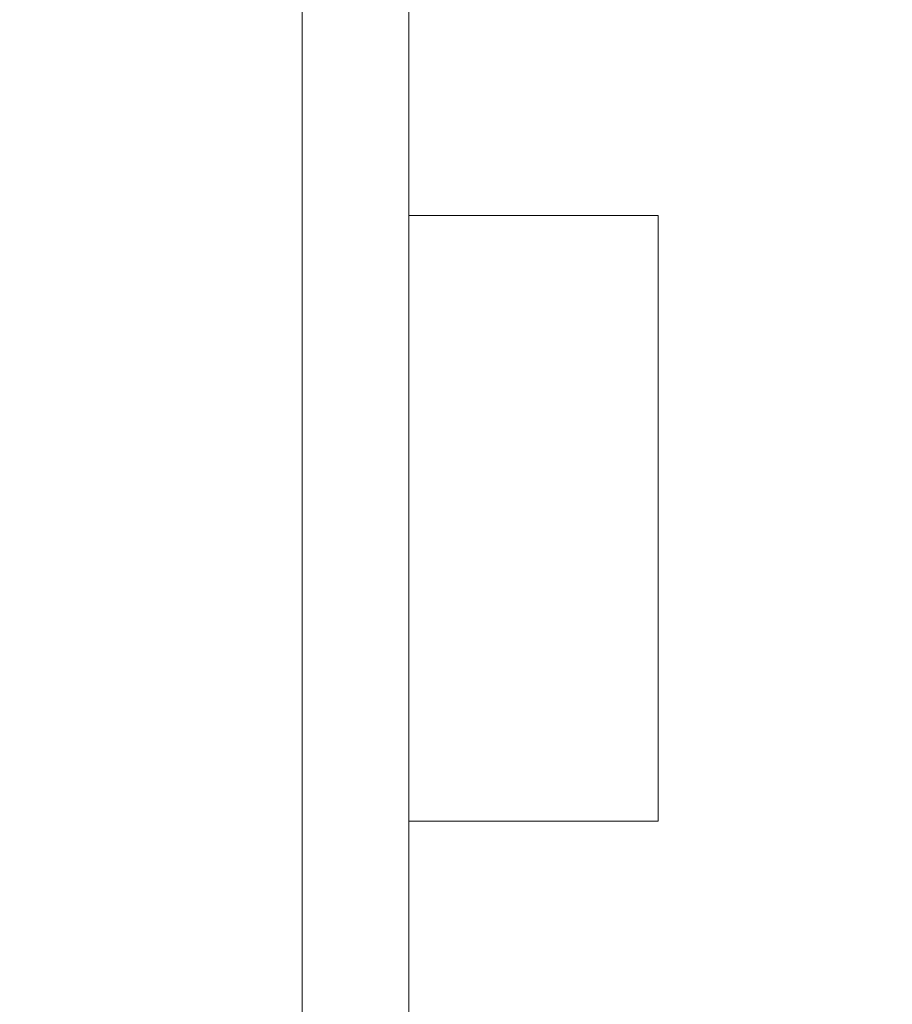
# Model space of a CAD drawing. Header units: metres. Extents: x -4 to 99, y -11 to 17.
# Tile 328 of 656: x 27.136 to 27.381, y 11.624 to 11.901. Entities that reach past the tile are written whole.
import ezdxf

# ---------------------------------------------------------------- set-up
doc = ezdxf.new("R2010")
doc.units = ezdxf.units.M
doc.header["$MEASUREMENT"] = 0
doc.linetypes.add('Wipeout_Contour', pattern=[1, 0, -1])
doc.layers.add('152 - Bemaßung_ Beschriftung.Ausbau', color=7, linetype='Continuous')
doc.layers.add('701 - Einrichtung.Möbel', color=7, linetype='Continuous')
doc.styles.add('ERSTELLTER_STIL_2', font='txt')
doc.dimstyles.new('ERSTELLTER_STIL__2', dxfattribs={"dimtxt": 0.1, "dimasz": 0.0532, "dimexe": 0.18, "dimexo": 0.0625, "dimgap": 0, "dimtad": 1, "dimtih": 1, "dimtoh": 1, "dimzin": 0, "dimdsep": 46, "dimtxsty": 'ERSTELLTER_STIL_2', "dimblk": 'ARROWHEAD_2', "dimblk1": 'ARROWHEAD_2', "dimblk2": 'ARROWHEAD_2', "dimcen": 0.09, "dimse1": 1, "dimse2": 1, "dimclrd": 7, "dimclre": 7, "dimclrt": 7, "dimazin": 0, "dimtfac": 1, "dimtdec": 4, "dimtmove": 0, "dimatfit": 3, "dimfxl": 1, "dimtolj": 1, "dimtzin": 0, "dimarcsym": 0})

# ---------------------------------------------------------------- blocks, each defined once
blk = doc.blocks.new('*D275')
at = {"layer": '152 - Bemaßung_ Beschriftung.Ausbau', "color": 7, "linetype": 'Continuous', "lineweight": 5}
for p, q in [((25.82002, 15.3025), (25.82002, 15.4075)), ((29.23003, 15.3025), (29.23003, 15.4075)), ((25.84023, 15.39), (25.79982, 15.32)), ((29.25023, 15.39), (29.20982, 15.32)), ((25.82002, 15.355), (29.23003, 15.355))]:
    blk.add_line(p, q, dxfattribs=at)
at = {"layer": '152 - Bemaßung_ Beschriftung.Ausbau', "color": 7, "lineweight": 5, "char_height": 0.1, "attachment_point": 7, "style": 'ERSTELLTER_STIL_2'}
for s, insert in [('\\A1;{\\pql;\\fArial|b0|i0|c0|p38;3,41}', (27.31611, 15.375)), ('\\A1;{\\pql;\\fArial|b0|i0|c0|p38;17}', (29.05802, 15.375))]:
    blk.add_mtext(s, dxfattribs=dict(at, insert=insert))
blk = doc.blocks.new('ARROWHEAD_2')
at = {"color": 0, "linetype": 'Continuous', "lineweight": 0}
for p, q in [((-0.3781, -0.655), (0.3781, 0.655)), ((0, 0), (-1, 0))]:
    blk.add_line(p, q, dxfattribs=at)

msp = doc.modelspace()

# ---------------------------------------------------------------- wipeouts: each hides what was drawn before it
at = {"color": 254, "linetype": 'Wipeout_Contour', "lineweight": 0, "ltscale": 118.347443}
msp.add_wipeout([(27.52503, 12.6), (26.72503, 12.6), (26.72503, 11), (27.52503, 11)], dxfattribs=at).dxf.layer = '701 - Einrichtung.Möbel'

# ---------------------------------------------------------------- next in the draw order: wipeouts: each hides what was drawn before it
at = {"color": 254, "linetype": 'Wipeout_Contour', "lineweight": 0, "ltscale": 118.661799}
msp.add_wipeout([(27.21522, 12.16096), (27.21522, 11.36096), (27.24522, 11.36096), (27.24522, 12.16096)], dxfattribs=at).dxf.layer = '701 - Einrichtung.Möbel'

# ---------------------------------------------------------------- next in the draw order: linework, layer by layer
at = {"layer": '701 - Einrichtung.Möbel', "color": 7, "linetype": 'Continuous', "lineweight": 5, "flags": 128}
msp.add_lwpolyline([(27.21522, 12.16096), (27.21522, 11.36096), (27.24522, 11.36096), (27.24522, 12.16096)], close=True, dxfattribs=at)

# ---------------------------------------------------------------- next in the draw order: wipeouts: each hides what was drawn before it
at = {"color": 254, "linetype": 'Wipeout_Contour', "lineweight": 0, "ltscale": 118.843976}
msp.add_wipeout([(27.24522, 11.67596), (27.31522, 11.67596), (27.31522, 11.84596), (27.24522, 11.84596)], dxfattribs=at).dxf.layer = '701 - Einrichtung.Möbel'

# ---------------------------------------------------------------- next in the draw order: linework, layer by layer
at = {"layer": '701 - Einrichtung.Möbel', "color": 7, "linetype": 'Continuous', "lineweight": 5, "flags": 128}
msp.add_lwpolyline([(27.24522, 11.67596), (27.31522, 11.67596), (27.31522, 11.84596), (27.24522, 11.84596)], close=True, dxfattribs=at)

# ---------------------------------------------------------------- next in the draw order: dimensions: what is measured, and where the dimension line sits
at = {"layer": '152 - Bemaßung_ Beschriftung.Ausbau', "color": 7, "linetype": 'Continuous', "lineweight": 5}
dim = msp.add_linear_dim(base=(29.23003, 15.355), p1=(25.82002, 10.74998), p2=(29.23003, 10.62499), dimstyle='ERSTELLTER_STIL__2', dxfattribs=at)
dim.commit()
dim.dimension.update_dxf_attribs({"geometry": '*D275', "text_midpoint": (27.44599, 15.425), "dimtype": 160})

doc.saveas('drawing.dxf')
